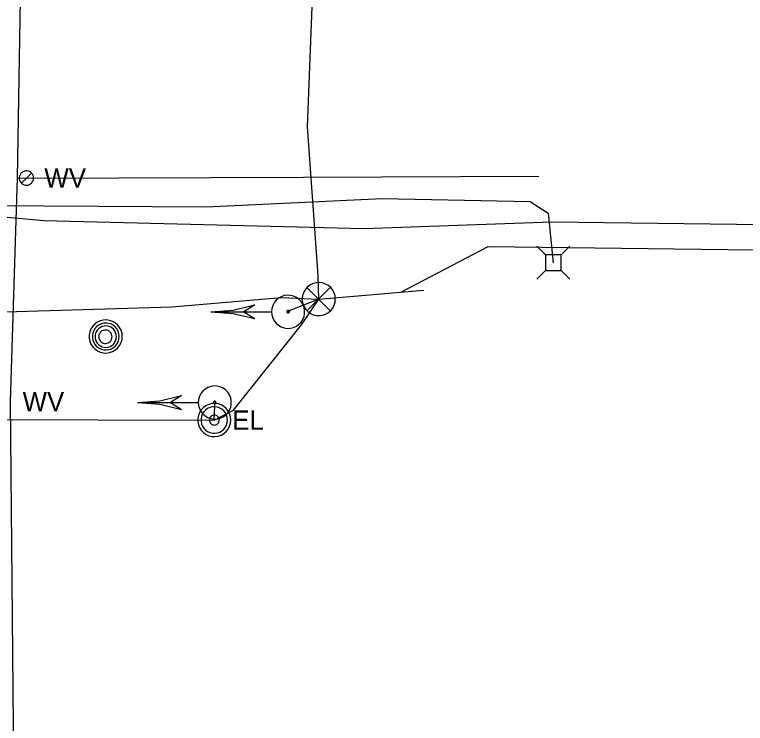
# Model space of a CAD drawing. Extents: x 596028 to 606371, y 330010 to 403088.
# Drawn here: x 602120.6 to 602266.1, y 368965.2 to 369106.4 of the extents above; entities that cross this region are included whole.
import ezdxf

# ---------------------------------------------------------------- set-up
doc = ezdxf.new("R2010")
doc.units = 0
for name, color, linetype in [('E_SIG', 7, 'Continuous'), ('E_UTL_AG_Bold', 7, 'Continuous'), ('E_UTL_E', 7, 'Continuous'), ('E_UTL_E_UG', 7, 'Continuous'), ('E_UTL_G_UG', 7, 'Continuous'), ('E_UTL_MH', 7, 'Continuous'), ('E_UTL_TV_UG', 7, 'Continuous'), ('E_UTL_W', 7, 'Continuous'), ('E_UTL_W_UG', 7, 'Continuous')]:
    doc.layers.add(name, color=color, linetype=linetype)

msp = doc.modelspace()

# ---------------------------------------------------------------- linework, layer by layer
at = {"layer": 'E_SIG'}
for points in [[(602184.47, 369049.71), (602184.41, 369050.34), (602184.24, 369050.94), (602183.95, 369051.5), (602183.56, 369051.99), (602183.09, 369052.4), (602182.54, 369052.71), (602181.95, 369052.92), (602181.33, 369053.01), (602180.7, 369052.98), (602180.09, 369052.83), (602179.52, 369052.57), (602179.01, 369052.21), (602178.58, 369051.75), (602178.24, 369051.22), (602178.01, 369050.64), (602177.89, 369050.03), (602177.89, 369049.4), (602178.01, 369048.78), (602178.24, 369048.2), (602178.58, 369047.67), (602179.01, 369047.22), (602179.52, 369046.85), (602180.09, 369046.59), (602180.7, 369046.45), (602181.33, 369046.42), (602181.95, 369046.51), (602182.54, 369046.71), (602183.09, 369047.02), (602183.56, 369047.43), (602183.95, 369047.93), (602184.24, 369048.49), (602184.41, 369049.09), (602184.47, 369049.71)], [(602183.43, 369052.05), (602178.82, 369047.39)], [(602178.82, 369052), (602183.48, 369047.35)], [(602171.77, 369047.19), (602171.83, 369046.57), (602172.01, 369045.96), (602172.3, 369045.41), (602172.69, 369044.91), (602173.16, 369044.5), (602173.7, 369044.19), (602174.3, 369043.98), (602174.92, 369043.89), (602175.54, 369043.92), (602176.15, 369044.07), (602176.72, 369044.33), (602177.23, 369044.7), (602177.67, 369045.15), (602178.01, 369045.68), (602178.24, 369046.26), (602178.36, 369046.88), (602178.36, 369047.5), (602178.24, 369048.12), (602178.01, 369048.7), (602177.67, 369049.23), (602177.23, 369049.68), (602176.72, 369050.05), (602176.15, 369050.31), (602175.54, 369050.46), (602174.92, 369050.49), (602174.3, 369050.4), (602173.7, 369050.19), (602173.16, 369049.88), (602172.69, 369049.47), (602172.3, 369048.98), (602172.01, 369048.42), (602171.83, 369047.82), (602171.77, 369047.19)], [(602159.67, 369047.19), (602164.13, 369047.54), (602168.47, 369048.57)], [(602168.47, 369048.56), (602166.27, 369047.19)], [(602159.67, 369047.19), (602171.72, 369047.19)], [(602159.67, 369047.19), (602164.13, 369046.85), (602168.47, 369045.82)], [(602166.27, 369047.19), (602168.47, 369045.82)], [(602174.82, 369047.19), (602174.83, 369047.14), (602174.84, 369047.1), (602174.86, 369047.05), (602174.89, 369047.02), (602174.93, 369046.99), (602174.97, 369046.96), (602175.01, 369046.95), (602175.06, 369046.94), (602175.11, 369046.94), (602175.16, 369046.95), (602175.2, 369046.97), (602175.24, 369047), (602175.27, 369047.03), (602175.3, 369047.08), (602175.32, 369047.12), (602175.33, 369047.17), (602175.33, 369047.21), (602175.32, 369047.26), (602175.3, 369047.31), (602175.27, 369047.35), (602175.24, 369047.38), (602175.2, 369047.41), (602175.16, 369047.43), (602175.11, 369047.44), (602175.06, 369047.44), (602175.01, 369047.44), (602174.97, 369047.42), (602174.93, 369047.4), (602174.89, 369047.37), (602174.86, 369047.33), (602174.84, 369047.28), (602174.83, 369047.24), (602174.82, 369047.19)], [(602157.18, 369029.13), (602157.24, 369028.5), (602157.42, 369027.9), (602157.71, 369027.34), (602158.09, 369026.85), (602158.57, 369026.44), (602159.11, 369026.12), (602159.7, 369025.92), (602160.33, 369025.83), (602160.95, 369025.86), (602161.56, 369026.01), (602162.13, 369026.27), (602162.64, 369026.63), (602163.08, 369027.09), (602163.42, 369027.61), (602163.65, 369028.2), (602163.77, 369028.81), (602163.77, 369029.44), (602163.65, 369030.06), (602163.42, 369030.64), (602163.08, 369031.17), (602162.64, 369031.62), (602162.13, 369031.98), (602161.56, 369032.24), (602160.95, 369032.39), (602160.33, 369032.42), (602159.7, 369032.33), (602159.11, 369032.13), (602158.57, 369031.81), (602158.09, 369031.4), (602157.71, 369030.91), (602157.42, 369030.35), (602157.24, 369029.75), (602157.18, 369029.13)], [(602145.08, 369029.13), (602149.54, 369029.47), (602153.88, 369030.5)], [(602153.88, 369030.5), (602151.68, 369029.13)], [(602145.08, 369029.13), (602157.12, 369029.13)], [(602145.08, 369029.13), (602149.54, 369028.78), (602153.88, 369027.75)], [(602151.68, 369029.13), (602153.88, 369027.75)], [(602160.23, 369029.13), (602160.23, 369029.08), (602160.25, 369029.03), (602160.27, 369028.99), (602160.3, 369028.95), (602160.34, 369028.92), (602160.38, 369028.9), (602160.42, 369028.88), (602160.47, 369028.87), (602160.52, 369028.88), (602160.56, 369028.89), (602160.61, 369028.91), (602160.65, 369028.94), (602160.68, 369028.97), (602160.71, 369029.01), (602160.72, 369029.05), (602160.73, 369029.1), (602160.73, 369029.15), (602160.72, 369029.2), (602160.71, 369029.24), (602160.68, 369029.28), (602160.65, 369029.32), (602160.61, 369029.34), (602160.56, 369029.36), (602160.52, 369029.38), (602160.47, 369029.38), (602160.42, 369029.37), (602160.38, 369029.36), (602160.34, 369029.33), (602160.3, 369029.3), (602160.27, 369029.26), (602160.25, 369029.22), (602160.23, 369029.17), (602160.23, 369029.13)]]:
    msp.add_lwpolyline(points, dxfattribs=at)
at = {"layer": 'E_UTL_AG_Bold'}
for points in [[(602226.32, 369058.51), (602224.57, 369060.26)], [(602229.42, 369058.51), (602231.17, 369060.26)], [(602229.42, 369058.51), (602226.32, 369058.51)], [(602226.32, 369058.51), (602226.32, 369055.42)], [(602229.42, 369055.42), (602229.42, 369058.51)], [(602226.32, 369055.42), (602224.57, 369053.66)], [(602226.32, 369055.42), (602229.42, 369055.42)], [(602229.42, 369055.42), (602231.17, 369053.66)]]:
    msp.add_lwpolyline(points, dxfattribs=at)
at = {"layer": 'E_UTL_E'}
for points in [[(602163.68, 369025.63), (602163.62, 369026.26), (602163.44, 369026.86), (602163.16, 369027.42), (602162.77, 369027.91), (602162.3, 369028.32), (602161.75, 369028.63), (602161.16, 369028.84), (602160.54, 369028.93), (602159.91, 369028.9), (602159.3, 369028.75), (602158.73, 369028.49), (602158.22, 369028.13), (602157.79, 369027.67), (602157.45, 369027.14), (602157.22, 369026.56), (602157.1, 369025.95), (602157.1, 369025.32), (602157.22, 369024.7), (602157.45, 369024.12), (602157.79, 369023.59), (602158.22, 369023.14), (602158.73, 369022.77), (602159.3, 369022.51), (602159.91, 369022.37), (602160.54, 369022.34), (602161.16, 369022.43), (602161.75, 369022.63), (602162.3, 369022.94), (602162.77, 369023.35), (602163.16, 369023.85), (602163.44, 369024.41), (602163.62, 369025.01), (602163.68, 369025.63)], [(602163.68, 369025.63), (602163.62, 369026.26), (602163.44, 369026.86), (602163.16, 369027.42), (602162.77, 369027.91), (602162.3, 369028.32), (602161.75, 369028.63), (602161.16, 369028.84), (602160.54, 369028.93), (602159.91, 369028.9), (602159.3, 369028.75), (602158.73, 369028.49), (602158.22, 369028.13), (602157.79, 369027.67), (602157.45, 369027.14), (602157.22, 369026.56), (602157.1, 369025.95), (602157.1, 369025.32), (602157.22, 369024.7), (602157.45, 369024.12), (602157.79, 369023.59), (602158.22, 369023.14), (602158.73, 369022.77), (602159.3, 369022.51), (602159.91, 369022.37), (602160.54, 369022.34), (602161.16, 369022.43), (602161.75, 369022.63), (602162.3, 369022.94), (602162.77, 369023.35), (602163.16, 369023.85), (602163.44, 369024.41), (602163.62, 369025.01), (602163.68, 369025.63)], [(602163.02, 369025.63), (602162.97, 369026.13), (602162.83, 369026.61), (602162.6, 369027.06), (602162.29, 369027.45), (602161.91, 369027.78), (602161.48, 369028.03), (602161, 369028.2), (602160.51, 369028.27), (602160.01, 369028.25), (602159.52, 369028.13), (602159.06, 369027.92), (602158.65, 369027.63), (602158.31, 369027.26), (602158.03, 369026.84), (602157.85, 369026.38), (602157.75, 369025.88), (602157.75, 369025.38), (602157.85, 369024.89), (602158.03, 369024.42), (602158.31, 369024), (602158.65, 369023.64), (602159.06, 369023.35), (602159.52, 369023.14), (602160.01, 369023.02), (602160.51, 369023), (602161, 369023.07), (602161.48, 369023.23), (602161.91, 369023.48), (602162.29, 369023.81), (602162.6, 369024.2), (602162.83, 369024.65), (602162.97, 369025.13), (602163.02, 369025.63)], [(602163.02, 369025.63), (602162.97, 369026.13), (602162.83, 369026.61), (602162.6, 369027.06), (602162.29, 369027.45), (602161.91, 369027.78), (602161.48, 369028.03), (602161, 369028.2), (602160.51, 369028.27), (602160.01, 369028.25), (602159.52, 369028.13), (602159.06, 369027.92), (602158.65, 369027.63), (602158.31, 369027.26), (602158.03, 369026.84), (602157.85, 369026.38), (602157.75, 369025.88), (602157.75, 369025.38), (602157.85, 369024.89), (602158.03, 369024.42), (602158.31, 369024), (602158.65, 369023.64), (602159.06, 369023.35), (602159.52, 369023.14), (602160.01, 369023.02), (602160.51, 369023), (602161, 369023.07), (602161.48, 369023.23), (602161.91, 369023.48), (602162.29, 369023.81), (602162.6, 369024.2), (602162.83, 369024.65), (602162.97, 369025.13), (602163.02, 369025.63)], [(602161.37, 369025.63), (602161.35, 369025.82), (602161.3, 369026), (602161.21, 369026.17), (602161.1, 369026.32), (602160.96, 369026.44), (602160.79, 369026.53), (602160.61, 369026.59), (602160.43, 369026.62), (602160.24, 369026.61), (602160.06, 369026.57), (602159.89, 369026.49), (602159.73, 369026.38), (602159.6, 369026.24), (602159.5, 369026.09), (602159.43, 369025.91), (602159.4, 369025.73), (602159.4, 369025.54), (602159.43, 369025.35), (602159.5, 369025.18), (602159.6, 369025.02), (602159.73, 369024.88), (602159.89, 369024.77), (602160.06, 369024.7), (602160.24, 369024.65), (602160.43, 369024.64), (602160.61, 369024.67), (602160.79, 369024.73), (602160.96, 369024.83), (602161.1, 369024.95), (602161.21, 369025.1), (602161.3, 369025.26), (602161.35, 369025.44), (602161.37, 369025.63)], [(602161.37, 369025.63), (602161.35, 369025.82), (602161.3, 369026), (602161.21, 369026.17), (602161.1, 369026.32), (602160.96, 369026.44), (602160.79, 369026.53), (602160.61, 369026.59), (602160.43, 369026.62), (602160.24, 369026.61), (602160.06, 369026.57), (602159.89, 369026.49), (602159.73, 369026.38), (602159.6, 369026.24), (602159.5, 369026.09), (602159.43, 369025.91), (602159.4, 369025.73), (602159.4, 369025.54), (602159.43, 369025.35), (602159.5, 369025.18), (602159.6, 369025.02), (602159.73, 369024.88), (602159.89, 369024.77), (602160.06, 369024.7), (602160.24, 369024.65), (602160.43, 369024.64), (602160.61, 369024.67), (602160.79, 369024.73), (602160.96, 369024.83), (602161.1, 369024.95), (602161.21, 369025.1), (602161.3, 369025.26), (602161.35, 369025.44), (602161.37, 369025.63)]]:
    msp.add_lwpolyline(points, dxfattribs=at)
at = {"layer": 'E_UTL_E_UG'}
for points in [[(602041.01, 369037.29), (602049.47, 369029.24), (602053.23, 369027.75), (602093.72, 369026.23), (602113.89, 369025.74), (602160.38, 369025.63), (602164.2, 369027.57), (602177.75, 369044.56), (602181.17, 369049.71), (602181.08, 369054.39), (602178.92, 369083.98), (602180.35, 369119.91), (602160.47, 369137.72), (602159.75, 369141.47), (602158.51, 369150.78), (602158.39, 369152.19), (602154.92, 369152.99), (602113.64, 369161.88), (602091.38, 369167.51), (602053.04, 369174.99)], [(602047.67, 369060.69), (602047.7, 369059.81), (602051.11, 369057.91), (602079.38, 369051.16), (602096.07, 369048.99), (602116.48, 369047.11), (602151.93, 369048.15), (602173.72, 369050.05), (602181.17, 369049.71), (602202.06, 369051.51)], [(602197.64, 369051.13), (602214.89, 369060.18), (602872.53, 369051.95)], [(602181.17, 369049.71), (602175.63, 369047.54), (602175.07, 369047.19)], [(602160.38, 369025.63), (602160.48, 369028.38), (602160.48, 369029.13)]]:
    msp.add_lwpolyline(points, dxfattribs=at)
at = {"layer": 'E_UTL_G_UG'}
msp.add_line((602227.59, 369065.1), (602872.59, 369057.03), dxfattribs=at)
msp.add_lwpolyline([(602041.4, 369066.36), (602054.21, 369065.87), (602068.58, 369065.97), (602102.39, 369067.54), (602126.43, 369065.36), (602190.17, 369063.75), (602227.59, 369065.1)], dxfattribs=at)
at = {"layer": 'E_UTL_MH'}
for points in [[(602142.07, 369042.27), (602142.01, 369042.89), (602141.83, 369043.5), (602141.54, 369044.05), (602141.16, 369044.55), (602140.68, 369044.96), (602140.14, 369045.27), (602139.55, 369045.48), (602138.92, 369045.57), (602138.3, 369045.54), (602137.69, 369045.39), (602137.12, 369045.13), (602136.61, 369044.76), (602136.17, 369044.31), (602135.83, 369043.78), (602135.6, 369043.2), (602135.48, 369042.58), (602135.48, 369041.96), (602135.6, 369041.34), (602135.83, 369040.76), (602136.17, 369040.23), (602136.61, 369039.78), (602137.12, 369039.41), (602137.69, 369039.15), (602138.3, 369039), (602138.92, 369038.97), (602139.55, 369039.06), (602140.14, 369039.27), (602140.68, 369039.58), (602141.16, 369039.99), (602141.54, 369040.49), (602141.83, 369041.04), (602142.01, 369041.65), (602142.07, 369042.27)], [(602141.45, 369042.27), (602141.4, 369042.77), (602141.26, 369043.26), (602141.03, 369043.71), (602140.71, 369044.11), (602140.33, 369044.45), (602139.89, 369044.7), (602139.41, 369044.87), (602138.9, 369044.94), (602138.39, 369044.92), (602137.9, 369044.8), (602137.44, 369044.58), (602137.02, 369044.29), (602136.67, 369043.92), (602136.4, 369043.49), (602136.21, 369043.02), (602136.11, 369042.52), (602136.11, 369042.01), (602136.21, 369041.51), (602136.4, 369041.04), (602136.67, 369040.61), (602137.02, 369040.24), (602137.44, 369039.95), (602137.9, 369039.74), (602138.39, 369039.62), (602138.9, 369039.59), (602139.41, 369039.66), (602139.89, 369039.83), (602140.33, 369040.09), (602140.71, 369040.42), (602141.03, 369040.82), (602141.26, 369041.27), (602141.4, 369041.76), (602141.45, 369042.27)], [(602140.89, 369042.24), (602140.85, 369042.64), (602140.74, 369043.03), (602140.55, 369043.39), (602140.3, 369043.71), (602139.99, 369043.97), (602139.64, 369044.17), (602139.26, 369044.31), (602138.86, 369044.36), (602138.46, 369044.34), (602138.06, 369044.25), (602137.7, 369044.08), (602137.37, 369043.85), (602137.09, 369043.55), (602136.87, 369043.21), (602136.72, 369042.84), (602136.64, 369042.44), (602136.64, 369042.03), (602136.72, 369041.64), (602136.87, 369041.26), (602137.09, 369040.92), (602137.37, 369040.63), (602137.7, 369040.39), (602138.06, 369040.23), (602138.46, 369040.13), (602138.86, 369040.11), (602139.26, 369040.17), (602139.64, 369040.3), (602139.99, 369040.5), (602140.3, 369040.77), (602140.55, 369041.09), (602140.74, 369041.45), (602140.85, 369041.83), (602140.89, 369042.24)], [(602140.03, 369042.22), (602140.01, 369042.47), (602139.94, 369042.72), (602139.82, 369042.94), (602139.67, 369043.14), (602139.47, 369043.31), (602139.25, 369043.43), (602139.02, 369043.52), (602138.76, 369043.55), (602138.51, 369043.54), (602138.27, 369043.48), (602138.04, 369043.38), (602137.83, 369043.23), (602137.65, 369043.05), (602137.52, 369042.83), (602137.42, 369042.6), (602137.38, 369042.35), (602137.38, 369042.1), (602137.42, 369041.85), (602137.52, 369041.61), (602137.65, 369041.4), (602137.83, 369041.22), (602138.04, 369041.07), (602138.27, 369040.96), (602138.51, 369040.9), (602138.76, 369040.89), (602139.02, 369040.93), (602139.25, 369041.01), (602139.47, 369041.14), (602139.67, 369041.3), (602139.82, 369041.5), (602139.94, 369041.73), (602140.01, 369041.97), (602140.03, 369042.22)]]:
    msp.add_lwpolyline(points, dxfattribs=at)
at = {"layer": 'E_UTL_TV_UG'}
msp.add_lwpolyline([(602047.67, 369060.69), (602048.11, 369061.78), (602059.53, 369068.09), (602094.11, 369068.47), (602158.75, 369068.11), (602193.77, 369069.75), (602223.26, 369069.17), (602226.82, 369066.81), (602227.87, 369056.96)], dxfattribs=at)
at = {"layer": 'E_UTL_W'}
for points in [[(602124.41, 369073.8), (602124.39, 369074.07), (602124.31, 369074.33), (602124.19, 369074.57), (602124.02, 369074.79), (602123.82, 369074.97), (602123.58, 369075.1), (602123.33, 369075.19), (602123.06, 369075.23), (602122.79, 369075.22), (602122.52, 369075.15), (602122.28, 369075.04), (602122.06, 369074.88), (602121.87, 369074.69), (602121.72, 369074.46), (602121.62, 369074.21), (602121.57, 369073.94), (602121.57, 369073.67), (602121.62, 369073.4), (602121.72, 369073.15), (602121.87, 369072.92), (602122.06, 369072.73), (602122.28, 369072.57), (602122.52, 369072.46), (602122.79, 369072.39), (602123.06, 369072.38), (602123.33, 369072.42), (602123.58, 369072.51), (602123.82, 369072.64), (602124.02, 369072.82), (602124.19, 369073.03), (602124.31, 369073.27), (602124.39, 369073.53), (602124.41, 369073.8)], [(602121.98, 369072.8), (602124, 369074.81)]]:
    msp.add_lwpolyline(points, dxfattribs=at)
at = {"layer": 'E_UTL_W_UG'}
for points in [[(602120.47, 368957.7), (602119.8, 369029.35), (602121.18, 369073.87), (602121.88, 369113.46), (602158, 369151.56), (602158.82, 369194.22), (602160.29, 369339.25), (602159.56, 369400.96), (602164.03, 369541.04), (602166.71, 369627.34)], [(602121.18, 369073.87), (602122.99, 369073.8), (602178.15, 369074.01), (602224.97, 369074.18)]]:
    msp.add_lwpolyline(points, dxfattribs=at)

# ---------------------------------------------------------------- texts
at = {"layer": 'E_UTL_E'}
msp.add_text('EL', height=3.849, dxfattribs=at).set_placement((602163.95, 369023.69))
msp.add_text('EL', height=3.849, dxfattribs=at).set_placement((602163.95, 369023.69))
at = {"layer": 'E_UTL_W'}
for p in [(602126.55, 369071.88), (602122.22, 369027.4)]:
    msp.add_text('WV', height=3.85, dxfattribs=at).set_placement(p)

doc.saveas('drawing.dxf')
